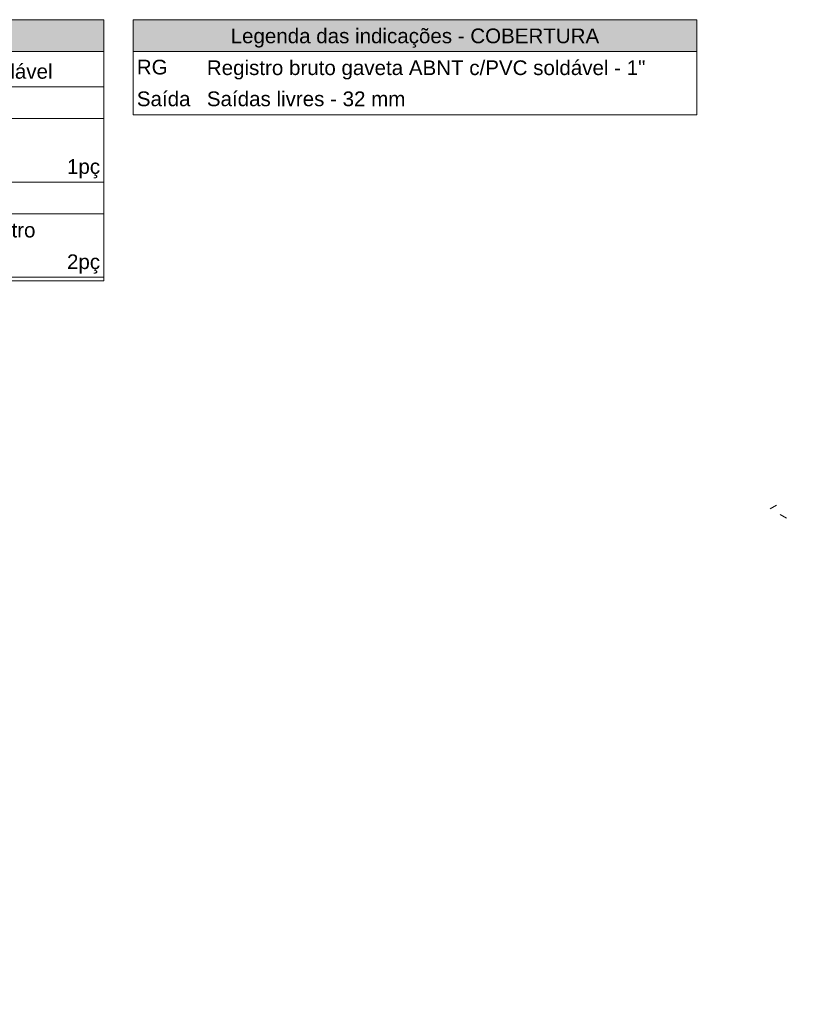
# Model space of a CAD drawing. Header units: millimetres. Extents: x -16331 to -10174, y -4135 to -3584.
# Tile 395 of 456: x -10227 to -10217, y -3997 to -3983. Entities that reach past the tile are written whole.
import ezdxf

# ---------------------------------------------------------------- set-up
doc = ezdxf.new("R2010")
doc.units = ezdxf.units.MM
doc.linetypes.add('DOT', pattern=[0.635, 0, -0.635])
for name, color, linetype, lineweight in [('DI-Hachuras Tabelas', 251, 'Continuous', 0), ('DI-Tabelas', 7, 'Continuous', 5), ('DI-Área do detalhe', 7, 'DOT', 0)]:
    doc.layers.add(name, color=color, linetype=linetype, lineweight=lineweight)
doc.styles.add('Arial', font='arial.ttf', dxfattribs={"height": 100})

msp = doc.modelspace()

# ---------------------------------------------------------------- hatches: boundary and pattern name
at = {"layer": 'DI-Hachuras Tabelas', "linetype": 'Continuous'}
for points in [[(-10232.9508, -3983.4676), (-10226.3344, -3983.4676), (-10226.3344, -3983.8996), (-10232.9508, -3983.8996)], [(-10225.9344, -3983.4676), (-10218.2658, -3983.4676), (-10218.2658, -3983.8996), (-10225.9344, -3983.8996)]]:
    msp.add_hatch(color=253, dxfattribs=at).paths.add_polyline_path(points)

# ---------------------------------------------------------------- linework, layer by layer
at = {"layer": 'DI-Hachuras Tabelas'}
for points in [[(-10232.9508, -3983.4676), (-10226.3344, -3983.4676), (-10226.3344, -3983.8996), (-10232.9508, -3983.8996), (-10232.9508, -3983.4676)], [(-10225.9344, -3983.4676), (-10218.2658, -3983.4676), (-10218.2658, -3983.8996), (-10225.9344, -3983.8996), (-10225.9344, -3983.4676)]]:
    msp.add_lwpolyline(points, dxfattribs=at)
at = {"layer": 'DI-Tabelas'}
for p, q in [((-10232.9508, -3983.4676), (-10226.3344, -3983.4676)), ((-10226.3344, -3983.4676), (-10226.3344, -3983.8996)), ((-10225.9344, -3983.8996), (-10225.9344, -3983.4676)), ((-10225.9344, -3983.4676), (-10218.2658, -3983.4676)), ((-10218.2658, -3983.4676), (-10218.2658, -3983.8996)), ((-10226.3344, -3983.8996), (-10232.9508, -3983.8996)), ((-10226.3344, -3983.8996), (-10226.3344, -3987.0236)), ((-10218.2658, -3983.8996), (-10225.9344, -3983.8996)), ((-10225.9344, -3984.3316), (-10225.9344, -3983.8996)), ((-10218.2658, -3983.8996), (-10218.2658, -3984.3316)), ((-10226.3344, -3984.3816), (-10232.547, -3984.3816)), ((-10226.3344, -3984.3816), (-10226.3344, -3984.8136)), ((-10225.9344, -3984.7636), (-10225.9344, -3984.3316)), ((-10218.2658, -3984.3316), (-10218.2658, -3984.7636)), ((-10224.9814, -3984.7636), (-10225.9344, -3984.7636)), ((-10218.2658, -3984.7636), (-10224.9814, -3984.7636)), ((-10226.3344, -3984.8136), (-10232.547, -3984.8136)), ((-10226.3344, -3984.8136), (-10226.3344, -3985.2456)), ((-10226.3344, -3985.2456), (-10226.3344, -3985.6776)), ((-10226.3344, -3985.6776), (-10228.6619, -3985.6776)), ((-10226.3344, -3985.6776), (-10226.3344, -3986.1096)), ((-10226.3344, -3986.1096), (-10232.547, -3986.1096)), ((-10226.3344, -3986.1096), (-10226.3344, -3986.5416)), ((-10226.3344, -3986.5416), (-10226.3344, -3986.9736)), ((-10226.3344, -3987.0236), (-10232.597, -3987.0236)), ((-10226.3344, -3986.9736), (-10228.6619, -3986.9736))]:
    msp.add_line(p, q, dxfattribs=at)
at = {"layer": 'DI-Área do detalhe'}
msp.add_lwpolyline([(-10217.2658, -3990.1248), (-10207.0444, -3984.2234), (-10195.3627, -3990.9678), (-10205.5842, -3996.8691), (-10217.2658, -3990.1248)], dxfattribs=at)

# ---------------------------------------------------------------- texts
at = {"layer": 'DI-Tabelas', "char_height": 0.2, "line_spacing_factor": 0.6, "style": 'Arial'}
for s, insert, width, attachment_point in [('Legenda das indicações - COBERTURA', (-10222.1001, -3983.8496), 10.032012, 8), ('RG', (-10225.8844, -3984.2156), 0.838415, 7), ('Registro bruto gaveta ABNT c/PVC soldável - 1"', (-10224.9314, -3984.2816), 11.9375, 7), ('Registro bruto gaveta ABNT c/PVC soldável', (-10232.497, -3984.3316), 10.932012, 7), ('Saída', (-10225.8844, -3984.6476), 1.460061, 7), ('Saídas livres - 32 mm', (-10224.9314, -3984.6476), 5.402744, 7), ('1pç', (-10226.3844, -3985.6276), 0.900915, 9), ('   Adapt sold.curto c/bolsa-rosca p registro', (-10232.497, -3986.4916), 10.464939, 7), ('2pç', (-10226.3844, -3986.9236), 0.900915, 9)]:
    msp.add_mtext(s, dxfattribs=dict(at, insert=insert, width=width, attachment_point=attachment_point))

doc.saveas('drawing.dxf')
